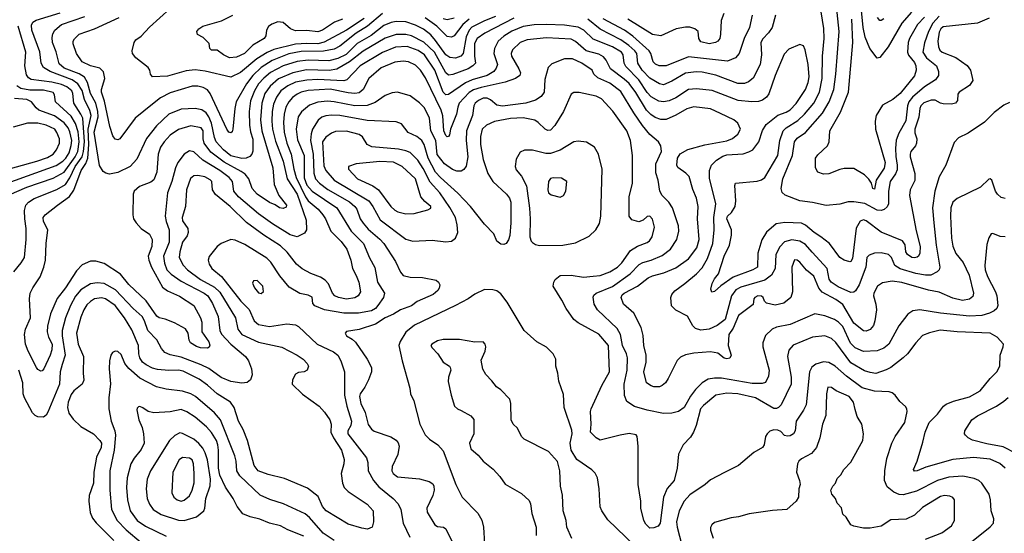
# Model space of a CAD drawing. Extents: x 997026 to 1115308, y 536381 to 619039.
# Tile 448 of 484: x 1073912 to 1081058, y 566791 to 570521. Entities that reach past the tile are written whole.
import ezdxf

# ---------------------------------------------------------------- set-up
doc = ezdxf.new("R2010")
doc.units = 0

msp = doc.modelspace()

# ---------------------------------------------------------------- linework, layer by layer
at = {"layer": '0CON20XD'}
for points in [[(1080585, 570546), (1080539.4, 570495), (1080508, 570435), (1080478.1, 570351.9), (1080467.8, 570285), (1080492.6, 570245), (1080566.7, 570185), (1080581.5, 570145), (1080579.2, 570115), (1080559.1, 570085), (1080477.7, 570032.3), (1080391.1, 569958.9), (1080364.5, 569925), (1080355.5, 569895), (1080342.5, 569787.5), (1080292.9, 569697.1), (1080274.2, 569645.8), (1080268.6, 569585), (1080271.4, 569528.6), (1080281, 569465), (1080279.4, 569430.6), (1080268.2, 569401.9), (1080228.4, 569345), (1080216.5, 569275), (1080216.7, 569183.3), (1080208.4, 569161.6), (1080187.1, 569142.9), (1080165, 569136.1), (1080135, 569138.1), (1080045, 569185.3), (1079965, 569199.1), (1079925, 569198.2), (1079865, 569182.7), (1079765, 569172.5), (1079665, 569194.6), (1079574.7, 569204.7), (1079466.4, 569246.4), (1079445.6, 569265.6), (1079439.4, 569295), (1079451.5, 569365), (1079520, 569535), (1079534.7, 569635), (1079555, 569660.8), (1079615, 569702.5), (1079737.9, 569842.1), (1079785.8, 569924.2), (1079821.7, 570015), (1079835.6, 570124.4), (1079858.8, 570435), (1079825, 570758.6)], [(1080384.5, 570575.5), (1080315, 570495.4), (1080215.5, 570325), (1080155, 570247.5), (1080135, 570242.5), (1080081.9, 570311.9), (1080047.9, 570395), (1080034.8, 570464.8), (1080003, 570785)], [(1076411.5, 570528.5), (1076285, 570444.8), (1076123.1, 570356.9), (1076075, 570345.5), (1075995, 570349.3), (1075915, 570344.3), (1075756.5, 570303.5), (1075708.3, 570281.7), (1075633.8, 570236.2), (1075515, 570137.9), (1075445, 570104.7), (1075257.9, 570147.9), (1075185, 570155.9), (1075119.5, 570150.5), (1074985, 570111.6), (1074875, 570106.7), (1074861.2, 570125), (1074856.2, 570155), (1074843.8, 570175), (1074754, 570245), (1074730, 570275), (1074728, 570295), (1074742, 570355), (1074755, 570373.8), (1074795, 570400.8), (1074853.9, 570466.1), (1075005, 570602.7)], [(1080407.8, 569352.2), (1080374.5, 569285), (1080370.5, 569245), (1080417.8, 568987.8), (1080447.8, 568875), (1080445.6, 568825), (1080435.8, 568805), (1080425, 568797.1), (1080405, 568791.8), (1080386.7, 568795), (1080354.2, 568815), (1080344.2, 568835), (1080337.3, 568887.3), (1080320, 568915), (1080165, 568977.5), (1080055, 569059.5), (1080035, 569068.5), (1080010.9, 569059.1), (1079982.8, 569007.2), (1079955, 568787.5), (1079945, 568766.2), (1079937.3, 568762.7), (1079895, 568775.6), (1079864.3, 568795), (1079789.2, 568895), (1079725.3, 568945.3), (1079678.1, 568975), (1079615, 569029.5), (1079585, 569044.5), (1079465, 569049.5), (1079402, 569038), (1079331.9, 568978.1), (1079297.1, 568922.9), (1079269.2, 568825), (1079265.7, 568725), (1079234, 568705), (1079089.7, 568650.3), (1079000.7, 568589.3), (1078955, 568546.2), (1078935, 568542.5), (1078928.8, 568565), (1078937.1, 568605), (1078955, 568640), (1078983.6, 568676.4), (1079025.4, 568805), (1079063.8, 568885), (1079077.4, 568957.4), (1079077.5, 568995), (1079043.9, 569075), (1079050, 569095), (1079077.9, 569122.1), (1079105.6, 569165), (1079108.9, 569205), (1079102, 569318), (1079106.7, 569333.3), (1079265, 569348.5), (1079295, 569357.3), (1079319.1, 569375), (1079414.2, 569535), (1079428.4, 569645), (1079453.4, 569715), (1079475, 569735.8), (1079560, 569790), (1079608, 569835), (1079674.5, 569915.5), (1079716.2, 569995), (1079735.8, 570095), (1079737.6, 570255), (1079751.6, 570385), (1079747.9, 570457.9), (1079719.4, 570639.4)], [(1077498.2, 570531.8), (1077286.9, 570423.1), (1077232.7, 570385), (1077211.8, 570348.2), (1077214, 570255), (1077219.4, 570205), (1077201.9, 570185), (1077167.1, 570165), (1077055, 570122.3), (1077025, 570118.5), (1077005, 570135.5), (1076923.7, 570285), (1076845, 570358.9), (1076754.8, 570404.8), (1076715, 570413), (1076645, 570413.8), (1076565, 570385.8), (1076405, 570293.5), (1076305, 570214.4), (1076215, 570161.3), (1076158.8, 570151.2), (1075993.6, 570156.4), (1075894.3, 570135.7), (1075791.7, 570091.7), (1075730.8, 570039.2), (1075691.3, 569985), (1075668.4, 569915), (1075660.8, 569795), (1075670, 569715), (1075750, 569445), (1075760, 569325), (1075793.5, 569243.5), (1075848, 569175), (1075845, 569160), (1075825, 569150), (1075797.5, 569155), (1075767, 569177), (1075725, 569193.3), (1075635, 569254.6), (1075600, 569295), (1075575.3, 569365), (1075548.5, 569398.5), (1075519.9, 569419.9), (1075395, 569487), (1075299.1, 569559.1), (1075251.4, 569625), (1075243.7, 569655), (1075243.8, 569715), (1075228.6, 569735), (1075155, 569749.2), (1075065.3, 569724.7), (1075005, 569682.5), (1074959.6, 569635), (1074934.6, 569595), (1074917.3, 569545), (1074908, 569415), (1074885, 569357.5), (1074865, 569341.9), (1074781.2, 569308.8), (1074743.6, 569276.4), (1074735.7, 569255), (1074733.1, 569105), (1074739.4, 569075), (1074757.1, 569045), (1074795, 569005.7), (1074855, 568963.8), (1074872.5, 568925), (1074870.6, 568875), (1074844.4, 568805), (1074848.6, 568775), (1074870, 568725), (1074949.7, 568579.7), (1074985, 568551.8), (1075073.1, 568513.1), (1075175.6, 568445), (1075225, 568356.7), (1075234.2, 568325), (1075233.8, 568255), (1075285, 568180.8), (1075292.9, 568157.1), (1075287.4, 568142.6), (1075275, 568135.7), (1075225, 568139.1), (1075195, 568148.5), (1075151.2, 568175), (1075141.2, 568195), (1075136, 568245), (1075115, 568276), (1075035, 568320.6), (1074967.2, 568347.2), (1074925, 568355.6), (1074908, 568368), (1074830.2, 568480.2), (1074705, 568597.8), (1074643, 568673), (1074525, 568750.8), (1074465, 568767.1), (1074425, 568767.1), (1074365, 568740.8), (1074325, 568698.6), (1074245, 568574.4), (1074184.2, 568495.8), (1074135.5, 568385), (1074114.6, 568295), (1074111.5, 568255), (1074121.2, 568215), (1074146.9, 568165), (1074146.2, 568125), (1074134.5, 568085.5), (1074088.1, 567985), (1074075, 567971.2), (1074065, 567970), (1074045, 567982), (1074035, 567996.2), (1073974.6, 568115), (1073954.6, 568165), (1073947.1, 568235), (1073955, 568274), (1073990, 568355), (1073983.8, 568495), (1073989.1, 568535), (1074006.7, 568573.3), (1074060.6, 568655), (1074087.9, 568725), (1074098.9, 568775), (1074103.5, 568895), (1074115.6, 568995), (1074085, 569056.7), (1074081.9, 569085), (1074096.3, 569103.7), (1074185.5, 569175), (1074273.9, 569236.1), (1074306, 569284), (1074359.1, 569425), (1074392.3, 569477.7), (1074407.6, 569515), (1074415.1, 569614.9), (1074408.8, 569725), (1074430.9, 569825), (1074422.2, 569862.2), (1074381.8, 569941.8), (1074365, 570007.5), (1074335, 570055.2), (1074293.9, 570085), (1074132.5, 570145), (1074085, 570174.6), (1074067.3, 570205), (1074058.2, 570288.2), (1074000.9, 570445), (1073997.6, 570482.4), (1074006.8, 570503.2), (1074032.1, 570517.9), (1074205, 570571.3)], [(1077366.5, 570543.5), (1077286.2, 570513.8), (1077193, 570467), (1077174.1, 570445), (1077153.3, 570396.7), (1077131.3, 570275), (1077114.6, 570255), (1077075, 570241.6), (1077035, 570247.5), (1077005.1, 570265.1), (1076930.8, 570370.8), (1076895, 570410.5), (1076842.5, 570452.5), (1076785, 570482.2), (1076715, 570504.3), (1076645, 570508.9), (1076609.2, 570500.8), (1076555, 570478.6), (1076463, 570407), (1076362.1, 570347.9), (1076282.3, 570267.7), (1076221.2, 570238.8), (1076155, 570222.6), (1076005, 570228.3), (1075925, 570216.3), (1075823.8, 570186.2), (1075732.4, 570137.6), (1075682.9, 570097.1), (1075646.1, 570055), (1075615.6, 570005), (1075588.1, 569931.9), (1075578.7, 569855), (1075580.2, 569755), (1075587, 569707), (1075603.7, 569653.7), (1075604.7, 569565.3), (1075597.9, 569545), (1075582.2, 569527.8), (1075555, 569515.3), (1075525, 569513.3), (1075445, 569533.5), (1075390.8, 569575), (1075338, 569635), (1075326, 569666), (1075305, 569770), (1075285, 569816.2), (1075265, 569844.7), (1075235, 569865.3), (1075186.8, 569876.8), (1075085, 569872), (1074995.6, 569835), (1074905, 569750.9), (1074832.5, 569657.5), (1074761.5, 569508.5), (1074714.1, 569455.9), (1074625, 569410.4), (1074565, 569400.5), (1074536.3, 569406.3), (1074518.3, 569418.3), (1074491.2, 569461.2), (1074452.4, 569705), (1074482, 569815), (1074479.5, 569855), (1074465.4, 569915), (1074425, 569985.3), (1074405.4, 570065.4), (1074382.5, 570102.5), (1074345, 570126.9), (1074235, 570169.8), (1074199.7, 570199.7), (1074176.8, 570286.8), (1074150.7, 570355), (1074147.3, 570392.7), (1074152, 570418), (1074166.2, 570445), (1074214.5, 570485), (1074385, 570544.2)], [(1076545, 570567), (1076436.5, 570473.5), (1076355, 570422.5), (1076235, 570328.9), (1076195, 570307.6), (1076118.1, 570291.9), (1075955, 570290.6), (1075865, 570273.8), (1075745, 570225.2), (1075665.3, 570175), (1075603.1, 570116.9), (1075557.3, 570055), (1075483.3, 569925), (1075473.3, 569875), (1075460, 569725), (1075454.2, 569705.8), (1075445, 569698.8), (1075430, 569705), (1075414.4, 569725), (1075295, 569984.4), (1075275, 570010.5), (1075245, 570028.8), (1075205, 570037.5), (1075165, 570037.7), (1075005, 569990.8), (1074935, 569952.9), (1074875, 569906.5), (1074751.4, 569805), (1074640, 569655), (1074625, 569648.8), (1074605, 569653.3), (1074588.3, 569678.3), (1074565.5, 569745.5), (1074528.4, 569928.4), (1074505.3, 569995), (1074505.3, 570015), (1074529.5, 570095), (1074521.7, 570141.7), (1074495, 570169.2), (1074425, 570186.5), (1074365, 570215.8), (1074324.4, 570275), (1074301.1, 570345), (1074301.1, 570365), (1074309.1, 570380.9), (1074345, 570416.4), (1074456.3, 570453.7), (1074635, 570536.7)], [(1076255.5, 570525.5), (1076198, 570502), (1076110.6, 570445), (1076075, 570432.2), (1075995, 570442.5), (1075915, 570439.6), (1075878, 570455), (1075825, 570500.6), (1075785, 570504.4), (1075742.1, 570487.9), (1075718.8, 570471.2), (1075704, 570445), (1075698, 570405), (1075686, 570385), (1075603.1, 570336.9), (1075543.1, 570275), (1075485, 570249.6), (1075435, 570243.5), (1075392, 570265), (1075345, 570300), (1075305, 570300), (1075293, 570313), (1075288.3, 570348.3), (1075245, 570392.5), (1075203.6, 570413.6), (1075197.5, 570435), (1075212.5, 570455), (1075242.5, 570475), (1075377.4, 570512.6), (1075458.8, 570555)], [(1077174.9, 570525.1), (1077128.3, 570485), (1077065, 570404.4), (1077045, 570394.4), (1077015, 570397.8), (1076938.4, 570475), (1076855, 570533.5)], [(1077065, 570531.9), (1077015, 570519), (1076985, 570528.3)], [(1079398.5, 570555), (1079372.5, 570465), (1079345.5, 570425), (1079305, 570381.9), (1079291.2, 570355), (1079294.6, 570265.4), (1079286.5, 570195), (1079234.6, 570095.4), (1079201.4, 570068.6), (1079172, 570058), (1079125, 570057.7), (1078965, 570117.2), (1078865, 570138.8), (1078821.3, 570141.3), (1078745, 570132.6), (1078645, 570074.6), (1078585, 570049.1), (1078555, 570054.6), (1078485, 570097.6), (1078430.5, 570155), (1078397.2, 570205), (1078391.2, 570275), (1078377.2, 570295), (1078333.4, 570333.4), (1078275, 570374), (1078125, 570451.1), (1078035, 570524.4)], [(1079228.7, 570555), (1079209.6, 570465), (1079168.9, 570385), (1079133.5, 570276.5), (1079105.9, 570244.1), (1079049.2, 570220.8), (1078765, 570250.9), (1078605, 570185.3), (1078554, 570185), (1078527.7, 570197.7), (1078509.5, 570215), (1078492.6, 570275), (1078479.4, 570295), (1078362.3, 570402.3), (1078302.3, 570445), (1078147.2, 570527.2)], [(1079022.5, 570565), (1079002.3, 570515), (1078999.4, 570415), (1078992.9, 570385), (1078979.2, 570365), (1078962, 570355), (1078915.4, 570345.4), (1078855, 570361.1), (1078840.9, 570385), (1078835.4, 570435.4), (1078810.8, 570455), (1078775, 570465.8), (1078745, 570466.7), (1078675.8, 570454.2), (1078565, 570404.5), (1078505, 570413.5), (1078325.4, 570525.4)], [(1080479.8, 570540.2), (1080428.2, 570485), (1080368.7, 570385), (1080360.4, 570355), (1080356.2, 570285), (1080363.6, 570263.6), (1080405, 570209.4), (1080416.4, 570185), (1080417.5, 570155), (1080405, 570114), (1080302.5, 569985), (1080247.8, 569942.2), (1080175, 569899.2), (1080127.8, 569825), (1080120.5, 569785), (1080122.2, 569725), (1080192.5, 569485), (1080186.3, 569443.6), (1080128.6, 569355), (1080115, 569290), (1080103.8, 569295), (1080093.8, 569335), (1080075, 569363.3), (1080044.1, 569394.1), (1079965, 569440), (1079895, 569440), (1079865, 569434), (1079785, 569400.8), (1079745, 569400), (1079705, 569413.3), (1079688, 569445), (1079687.1, 569515), (1079705, 569540.8), (1079775.6, 569605), (1079787.8, 569635), (1079792.5, 569715), (1079869.3, 569850.7), (1079927.8, 569995), (1079958.6, 570355), (1079950.4, 570525)], [(1080183.2, 570526.8), (1080165, 570514), (1080155, 570516.2), (1080137.6, 570537.6)], [(1080947.6, 570532.4), (1080863.8, 570496.2), (1080615, 570468.7), (1080596.8, 570455), (1080585, 570430.6), (1080574.3, 570364.3), (1080579.3, 570325), (1080590.3, 570300.3), (1080608, 570285), (1080706.6, 570246.6), (1080789.4, 570189.4), (1080812.5, 570155), (1080830.7, 570079.3), (1080805.8, 570044.2), (1080730, 569995), (1080720.7, 569979.3), (1080717.5, 569935), (1080702.5, 569915), (1080675, 569908), (1080615, 569909.2), (1080594.4, 569914.4), (1080557.1, 569937.1), (1080527.8, 569937.8), (1080475, 569917.1), (1080452.2, 569895), (1080444.5, 569875), (1080437.8, 569812.2), (1080408.2, 569725), (1080409.1, 569699.1), (1080421.9, 569655), (1080421.4, 569625), (1080414.2, 569605), (1080380, 569565), (1080374.3, 569545), (1080374.5, 569524.5), (1080408.9, 569405), (1080407.8, 569352.2)], [(1073869.9, 568690.1), (1073923.7, 568756.3), (1073946.9, 568795), (1073959.3, 568925), (1073960.3, 569005), (1073948.6, 569075), (1073946.7, 569135), (1073955.8, 569174.2), (1073975, 569195.4), (1074016.8, 569223.2), (1074181.4, 569288.6), (1074245, 569325.3), (1074276.8, 569373.2), (1074315, 569455.6), (1074364.8, 569525.2), (1074376, 569565), (1074381.4, 569635), (1074369.4, 569805), (1074356.8, 569835), (1074305.2, 569915), (1074298.6, 569985), (1074289.5, 570005), (1074255, 570032.9), (1074215, 570049.5), (1074145, 570067.1), (1073996.5, 570086.5), (1073975, 570099.6), (1073960.5, 570120.5), (1073949.8, 570185), (1073957.5, 570285), (1073901.7, 570475)], [(1081095, 569918.8), (1081055, 569900.8), (1080985, 569847.8), (1080914.1, 569775.9), (1080795, 569698), (1080725, 569662), (1080695, 569630), (1080632.5, 569465), (1080585, 569379.2), (1080552.7, 569275), (1080537.1, 569155), (1080545.3, 569045), (1080563.6, 568885), (1080590.9, 568725), (1080584, 568705), (1080570.4, 568689.6), (1080525, 568667), (1080485, 568665.9), (1080415, 568677.5), (1080302.6, 568712.6), (1080264.4, 568735), (1080238.9, 568795), (1080218.1, 568815), (1080165, 568827.1), (1080115, 568824.6), (1080078.1, 568811.9), (1080060, 568795), (1080052.7, 568725), (1080005.4, 568594.6), (1079978.3, 568551.7), (1079965, 568542.5), (1079945, 568541.2), (1079851.1, 568581.1), (1079801.8, 568615), (1079787.6, 568637.6), (1079771.3, 568715), (1079662.3, 568832.3), (1079615, 568888), (1079575, 568913.1), (1079515, 568923.1), (1079462.3, 568907.7), (1079428.7, 568871.3), (1079400.3, 568815), (1079393.8, 568715), (1079369.2, 568665), (1079319.8, 568630.2), (1079145, 568578.8), (1079109.5, 568560.5), (1079077.1, 568515), (1079031.4, 568345), (1078975, 568299.5), (1078915, 568272.8), (1078855, 568266.7), (1078817.6, 568277.6), (1078797.1, 568297.1), (1078759.2, 568369.1), (1078675, 568412.2), (1078643.6, 568443.6), (1078637.5, 568505), (1078644.2, 568525), (1078668, 568552), (1078740, 568605), (1078825, 568676.2), (1078865, 568719.1), (1078904.1, 568785.9), (1078942.6, 568895), (1078952.6, 568995), (1078950.5, 569085), (1078963.7, 569185), (1078919.5, 569369.5), (1078919.2, 569425), (1078933.1, 569465), (1078968.5, 569501.5), (1079015, 569530.8), (1079045, 569538.9), (1079163, 569547), (1079205, 569560.5), (1079233, 569577), (1079276.2, 569635), (1079303.7, 569716.4), (1079330.8, 569759.1), (1079415, 569827.8), (1079475, 569848.7), (1079505, 569865.9), (1079548.2, 569911.8), (1079615.8, 570015), (1079635.2, 570064.8), (1079641.9, 570105), (1079635.2, 570195.2), (1079612.3, 570302.3), (1079600, 570330), (1079575, 570340), (1079495, 570307.5), (1079460.5, 570269.5), (1079394.1, 570115), (1079348.1, 569981.9), (1079332.6, 569957.4), (1079303.9, 569936.1), (1079273.2, 569926.8), (1079225, 569924.1), (1079125.3, 569934.7), (1078936.6, 570006.6), (1078825, 570019.7), (1078765, 570013.9), (1078675, 569952.5), (1078625, 569931.9), (1078584.2, 569924.2), (1078550.3, 569930.3), (1078495, 569961.4), (1078465, 569992.9), (1078404.4, 570084.4), (1078310.7, 570180.7), (1078299.2, 570205), (1078292.2, 570265), (1078279.1, 570285), (1078215, 570324.4), (1078075, 570379.1), (1078006.4, 570445), (1077965, 570466.6), (1077865, 570481), (1077732.8, 570487.2), (1077645, 570482.6), (1077565, 570470.4), (1077485, 570437.5), (1077425, 570402.1), (1077385.9, 570364.1), (1077358.1, 570311.9), (1077352.9, 570275), (1077378.8, 570195), (1077370.7, 570169.3), (1077353.1, 570145), (1077305, 570115.2), (1077196.7, 570083.3), (1077148, 570062), (1077025, 569976.7), (1077005, 569976.3), (1076984.4, 569994.4), (1076925, 570153.9), (1076848.9, 570265), (1076805, 570296.9), (1076725, 570325.2), (1076638.5, 570321.5), (1076545, 570281.9), (1076383.6, 570186.4), (1076287.3, 570085), (1076265, 570078), (1076215, 570079.3), (1076075, 570085.8), (1075995, 570081.7), (1075913, 570067), (1075858.4, 570041.6), (1075807.6, 570005), (1075775, 569959.1), (1075753.1, 569906.9), (1075743.9, 569855), (1075741.6, 569785), (1075748, 569725), (1075769.2, 569639.2), (1075824.6, 569494.6), (1075852.7, 569365), (1075925, 569255.3), (1075991.5, 569065), (1075994.5, 568995.5), (1075978.4, 568971.6), (1075925, 568944.6), (1075875, 568959.3), (1075747.8, 569037.8), (1075645, 569110.8), (1075500.4, 569235), (1075466.8, 569275), (1075456.1, 569345), (1075433.4, 569375), (1075365, 569425.7), (1075241.6, 569501.6), (1075175, 569562.1), (1075145, 569569.1), (1075105, 569544.4), (1075058.8, 569485), (1075042.5, 569445), (1075017.6, 569345), (1074985.9, 569265), (1074967.7, 569095), (1074975.3, 569055), (1074997.4, 568995), (1074998, 568905), (1074956.7, 568803.3), (1074962.5, 568752.5), (1074981.1, 568705), (1075012.2, 568672.2), (1075083, 568623), (1075252.1, 568535), (1075278.4, 568515), (1075310.7, 568460.7), (1075352.1, 568365), (1075364.7, 568265), (1075377, 568237), (1075445, 568163.9), (1075551.5, 568075), (1075571.8, 568045), (1075594.4, 567985), (1075598.8, 567941.2), (1075586.7, 567905), (1075563.9, 567886.1), (1075525, 567881.4), (1075445, 567892.7), (1075375, 567921.8), (1075285, 567989.2), (1075228.1, 568015), (1075085, 568071.4), (1075005, 568086.7), (1074965.2, 568105.2), (1074942.6, 568132.6), (1074907, 568197), (1074843.2, 568265), (1074818.1, 568335), (1074800.6, 568365), (1074734.8, 568424.8), (1074608.3, 568558.3), (1074525.9, 568605.9), (1074475, 568611.4), (1074425, 568603.1), (1074355, 568559.7), (1074317.1, 568512.9), (1074282, 568445), (1074244.8, 568355), (1074220.9, 568265), (1074220.9, 568225), (1074243.2, 568085), (1074221.7, 568018.3), (1074206.5, 567965), (1074200.4, 567875), (1074117.7, 567672.3), (1074105, 567650.6), (1074085, 567635.5), (1074045, 567636.5), (1074025, 567646.7), (1074006.4, 567666.4), (1073946.6, 567775), (1073938.2, 567805), (1073934.2, 567885), (1073906.7, 567975)], [(1081065, 569221.8), (1081035, 569230.9), (1081008.5, 569255), (1080994.5, 569275), (1080967.5, 569355), (1080955, 569366.2), (1080945, 569363.3), (1080885, 569304), (1080715, 569221.9), (1080684, 569196), (1080668.8, 569155), (1080667.7, 569095), (1080675.5, 568934.5), (1080684.4, 568875.6), (1080705, 568824), (1080759.1, 568759.1), (1080802.3, 568665), (1080834.3, 568535.7), (1080829.8, 568510.2), (1080805, 568491.9), (1080755, 568482.5), (1080685, 568499.5), (1080585, 568543.5), (1080507.7, 568557.7), (1080315, 568613.2), (1080245, 568621.8), (1080175, 568611.1), (1080137.1, 568585), (1080110.9, 568535), (1080109.1, 568515), (1080126.5, 568455), (1080130.5, 568415), (1080119.4, 568335), (1080108.7, 568301.3), (1080085, 568270.8), (1080055, 568259.4), (1080035, 568262.9), (1079965, 568316.7), (1079885, 568451.8), (1079835, 568488.7), (1079735, 568541.5), (1079711.9, 568571.9), (1079675, 568657.8), (1079622.7, 568702.7), (1079575, 568761.2), (1079555, 568773.8), (1079535, 568776.7), (1079515.8, 568725), (1079521.1, 568545), (1079507.5, 568505), (1079457.1, 568462.9), (1079395, 568447.7), (1079332.9, 568462.9), (1079318, 568478), (1079308.8, 568505), (1079295, 568514), (1079270, 568515), (1079246.7, 568505), (1079240, 568495), (1079235.9, 568454.1), (1079127.9, 568372.1), (1079089.2, 568280.8), (1079058.9, 568235), (1079054.3, 568154.3), (1079076.2, 568085), (1079065.8, 568064.2), (1079045, 568057.5), (1079025, 568064.3), (1078979.1, 568099.1), (1078925, 568108.5), (1078805, 568100.5), (1078745, 568087.1), (1078709.1, 568070.9), (1078682.7, 568047.3), (1078618, 567915), (1078600, 567885), (1078575.4, 567864.6), (1078555, 567855.7), (1078515, 567855.7), (1078495, 567861.4), (1078462, 567885), (1078441.9, 567965), (1078457.8, 568035), (1078458.9, 568085), (1078440.8, 568155), (1078437, 568227), (1078422.9, 568285), (1078368.9, 568388.9), (1078294.2, 568455), (1078277.1, 568505), (1078285, 568522.5), (1078300, 568535), (1078395, 568586.4), (1078472.5, 568647.5), (1078505, 568662), (1078586.7, 568683.3), (1078675, 568718.9), (1078766.4, 568783.6), (1078825.4, 568865), (1078844, 568925), (1078831.1, 569075), (1078835.4, 569165), (1078823.5, 569225), (1078797.6, 569287.6), (1078771.2, 569381.2), (1078747.4, 569407.4), (1078688.8, 569448.8), (1078682.5, 569465), (1078687.1, 569515), (1078705, 569545.8), (1078760.9, 569579.1), (1078885, 569611.8), (1079045, 569641.5), (1079085, 569658.1), (1079125, 569689.4), (1079144.4, 569725), (1079125, 569770), (1079095, 569792.9), (1078998.8, 569838.8), (1078925, 569873.3), (1078805, 569887.1), (1078755, 569874.6), (1078675, 569828.5), (1078605, 569796.8), (1078565, 569795.3), (1078525, 569810.7), (1078491.7, 569831.7), (1078460.3, 569865), (1078383.4, 569993.4), (1078335, 570056.9), (1078300.2, 570090.2), (1078200.5, 570165), (1078168, 570228), (1078150.2, 570250.2), (1078115, 570270.2), (1078023.8, 570293.9), (1077945, 570363.4), (1077915, 570380.6), (1077735, 570388.6), (1077595, 570374.7), (1077544.4, 570355), (1077488.8, 570301.2), (1077478.8, 570275), (1077481.2, 570255), (1077535.8, 570165), (1077545.8, 570135), (1077541.2, 570115), (1077510, 570095), (1077435, 570067), (1077261.7, 570028.3), (1077205, 570010.8), (1077175, 569993.2), (1077102, 569915), (1077090.8, 569885), (1077083.5, 569835), (1077039.5, 569725), (1077030.8, 569685), (1077025, 569673.3), (1077015, 569671.2), (1077005, 569681.2), (1076991.6, 569715), (1076982.8, 569822.8), (1076971.1, 569865), (1076857.8, 570097.8), (1076821.8, 570155), (1076785, 570189.6), (1076735, 570213.9), (1076695, 570219.6), (1076635, 570212.8), (1076535, 570170.4), (1076446.4, 570095), (1076404.5, 570015), (1076375, 569989.4), (1076345, 569984.8), (1076295, 569989.8), (1076165, 570015.9), (1076005, 570006.4), (1075955.8, 569995), (1075925, 569980.9), (1075891.5, 569955), (1075865, 569924.5), (1075844, 569886), (1075831.1, 569835), (1075826.6, 569775), (1075831.5, 569705), (1075850.4, 569625), (1075883.3, 569545), (1075900.8, 569435), (1075918.5, 569375), (1075985.5, 569235), (1076005.4, 569205.4), (1076078.5, 569145), (1076112.7, 569105), (1076132.5, 569075), (1076170.4, 568985), (1076245, 568911.1), (1076287.3, 568855), (1076316.5, 568775), (1076326.7, 568715), (1076355, 568663.8), (1076372.5, 568615), (1076385.6, 568545), (1076368, 568515), (1076345, 568501.1), (1076285, 568490.8), (1076225, 568503.3), (1076199.4, 568515), (1076182.9, 568535), (1076152.3, 568602.3), (1076130.2, 568630.2), (1076095, 568652.5), (1076025, 568677.5), (1075961.1, 568711.1), (1075921.9, 568745), (1075853, 568833), (1075805, 568879.6), (1075685, 568957.3)], [(1081065, 568945.4), (1081027.8, 568947.8), (1080975, 568968), (1080963.2, 568966.8), (1080945, 568936.7), (1080931.5, 568888.5), (1080916.1, 568735), (1080918.5, 568705), (1080935, 568656), (1080994, 568545), (1081004.1, 568515), (1081010, 568445), (1081002.9, 568425), (1080983.9, 568406.1), (1080950.8, 568389.2), (1080895, 568372.4), (1080805, 568368.9), (1080595, 568389.2), (1080445, 568413.1), (1080395, 568406.5), (1080358.1, 568381.9), (1080292.3, 568297.7), (1080220.9, 568165), (1080184, 568136), (1080135, 568115.8), (1080035, 568110.9), (1079975, 568137.2), (1079942.7, 568172.7), (1079885, 568292.7), (1079855, 568325.3), (1079825, 568344.6), (1079755, 568370.9), (1079683.8, 568386.2), (1079505, 568308.2), (1079405, 568289.5), (1079374, 568275), (1079325, 568228), (1079304.5, 568175), (1079305.5, 568145), (1079350.7, 567975), (1079347.6, 567932.4), (1079325, 567886.7), (1079301.7, 567878.3), (1079228.9, 567878.9), (1079005, 567918.6), (1078955, 567918.3), (1078909.9, 567910.1), (1078865.6, 567885), (1078816.5, 567835), (1078781.7, 567788.3), (1078734.2, 567705), (1078693.1, 567676.9), (1078644.5, 567664.5), (1078585, 567662.7), (1078465.3, 567685.3), (1078373.4, 567713.4), (1078319.4, 567749.4), (1078302.2, 567792.2), (1078298.2, 567875), (1078321, 567975), (1078324.2, 568065), (1078316.4, 568095), (1078287.8, 568155), (1078273.3, 568235), (1078248.3, 568278.3), (1078104.6, 568415), (1078080.4, 568455), (1078074.6, 568505.4), (1078079.8, 568520.2), (1078095, 568534.6), (1078215, 568583.5), (1078343.2, 568676.8), (1078407.2, 568742.8), (1078435, 568757.6), (1078495.2, 568774.8), (1078575, 568808.2), (1078635.2, 568854.8), (1078681.2, 568925), (1078696.8, 568985), (1078693.1, 569025), (1078649.6, 569155), (1078622.7, 569195), (1078575, 569243.5), (1078558.2, 569275), (1078545.4, 569355), (1078528.5, 569408.5), (1078529.2, 569475), (1078569.2, 569565), (1078564.6, 569604.6), (1078548.1, 569635), (1078485, 569688.5), (1078433.2, 569753.2), (1078368.8, 569845), (1078275, 569999.2), (1078195, 570060.3), (1078108.8, 570098.8), (1078080, 570125), (1078066.7, 570155), (1077993.1, 570205), (1077923.6, 570236.4), (1077865, 570236.2), (1077775, 570201.4), (1077747.1, 570175), (1077724, 570086), (1077718.8, 569995), (1077697.1, 569962.9), (1077655, 569937.5), (1077585, 569914.6), (1077415, 569894.2), (1077375, 569900.7), (1077329.5, 569939.5), (1077305, 569950.6), (1077275, 569951), (1077241.2, 569935), (1077218.5, 569915), (1077208, 569895), (1077197.8, 569825), (1077155.2, 569715), (1077151.6, 569645), (1077164.2, 569525.8), (1077152, 569458), (1077136.2, 569433.8), (1077115, 569422.3), (1077085, 569422), (1077054.4, 569434.4), (1076994.5, 569474.5), (1076942.7, 569542.7), (1076932.9, 569645), (1076895.2, 569715), (1076886.4, 569806.4), (1076850, 569880), (1076815, 569917.3), (1076745, 569967.5), (1076655, 569995.6), (1076615, 569990.6), (1076565, 569970), (1076490.9, 569919.1), (1076435, 569897.6), (1076345, 569894.8), (1076195, 569924.3), (1076145, 569928.4), (1076075, 569921.7), (1076015, 569900.7), (1075957.6, 569852.4), (1075933.3, 569815), (1075917.6, 569725), (1075929.3, 569649.3)], [(1073779.2, 569225), (1073965, 569306), (1074155, 569371), (1074235, 569413.5), (1074315.1, 569525), (1074333.8, 569565), (1074344.7, 569635), (1074335.7, 569705.7), (1074317.7, 569767.7), (1074285, 569820.6), (1074171.5, 569925), (1074165.5, 569975), (1074155, 569991.9), (1074085, 570008.8), (1073985, 570010.4), (1073920.3, 570020.3), (1073891, 570041)], [(1073820.6, 569335), (1074177.8, 569462.2), (1074225, 569493), (1074247, 569515), (1074271.7, 569555), (1074286.4, 569606.4), (1074290.3, 569645), (1074277, 569707), (1074264.8, 569735), (1074235, 569772.6), (1074165, 569824), (1074051.1, 569865), (1074031.2, 569881.2), (1073998.1, 569925), (1073965, 569941.7), (1073875, 569947.7)], [(1081064.5, 567265), (1081025, 567299.1), (1080955, 567330.9), (1080835, 567342.4), (1080685, 567328.2), (1080488.7, 567271.3), (1080425, 567244.2), (1080405, 567243.8), (1080398.8, 567255), (1080425.7, 567314.3), (1080466.7, 567453.3), (1080483.8, 567525), (1080512.2, 567595), (1080574, 567656), (1080615.5, 567714.5), (1080635, 567730), (1080688.5, 567751.5), (1080805, 567783.5), (1080882.5, 567825), (1080954.7, 567915.3), (1081002.9, 567965), (1081024.4, 568005), (1081028.6, 568085), (1081050, 568145), (1081051.2, 568165), (1081005.6, 568215.6), (1080955.5, 568245.5), (1080715, 568255.5), (1080592.6, 568267.4), (1080515, 568247.8), (1080465, 568228), (1080415, 568174), (1080356.1, 568093.9), (1080323.2, 568066.8), (1080233.8, 567996.2), (1080200.9, 567979.1), (1080125, 567952.5), (1080085, 567958.5), (1080042.3, 567972.3), (1079945, 568028.7), (1079835, 568176.9), (1079805, 568205.5), (1079755, 568226.2), (1079666.8, 568216.8), (1079525, 568157.8), (1079495, 568121.2), (1079483.8, 568075), (1079510.4, 567925), (1079510, 567875), (1079437.8, 567725), (1079418.6, 567705), (1079405, 567697.8), (1079385, 567698.5), (1079251.2, 567775), (1079125, 567804.7), (1079045, 567809.3), (1078965, 567794.5), (1078875, 567720.5), (1078853.8, 567696.2), (1078821.5, 567575), (1078802.1, 567525), (1078779.5, 567490.5), (1078728.5, 567435), (1078693.3, 567365), (1078684.4, 567265), (1078662.5, 567175), (1078612, 567118), (1078584.4, 567055), (1078560, 566865), (1078545, 566843.3), (1078515, 566831.2), (1078485, 566828), (1078456.8, 566856.8), (1078442.5, 566885), (1078420, 566975), (1078420, 567025), (1078400, 567145), (1078400, 567425), (1078392.5, 567495), (1078385, 567506.7), (1078335, 567515.8), (1078270, 567505), (1078125, 567467.5), (1078095, 567484), (1078054.2, 567525), (1078060.8, 567585), (1078054.4, 567675), (1078058.6, 567695), (1078138.1, 567865), (1078193.1, 567965), (1078185, 568156), (1078115, 568237.5), (1077965, 568320.8), (1077934.6, 568344.6), (1077877.1, 568425), (1077847.5, 568485), (1077784, 568585), (1077788, 568615), (1077798, 568635), (1077835, 568662.5), (1077915, 568665.6), (1078005, 568650.5), (1078075, 568658.5), (1078125, 568664.5), (1078195, 568690.9), (1078251.4, 568725), (1078281.1, 568755), (1078344.7, 568845.2), (1078395, 568877.5), (1078465, 568903.1), (1078483.6, 568916.4), (1078501.4, 568945), (1078518.6, 569015), (1078505, 569073.3), (1078485, 569094.2), (1078465, 569092), (1078436.2, 569065), (1078405, 569053.3), (1078355, 569068.9), (1078334.4, 569095), (1078334.4, 569235), (1078360, 569335), (1078358.9, 569535), (1078345.5, 569645), (1078318.2, 569715), (1078217, 569857), (1078135, 569946.7), (1078095.4, 569965.4), (1077972, 569992), (1077935, 569993.3), (1077915, 569980), (1077860, 569855), (1077795, 569752), (1077765, 569719.4), (1077745, 569716.9), (1077725, 569725.7), (1077675.3, 569775.3), (1077650.8, 569790.8), (1077565, 569808.4), (1077475, 569802.5), (1077357.9, 569782.1), (1077299.4, 569755), (1077269.3, 569725), (1077256.4, 569673.6), (1077255.3, 569615), (1077275, 569506.2), (1077308.9, 569405), (1077347.1, 569345), (1077444.5, 569254.5), (1077465.8, 569225), (1077476.9, 569195), (1077477.1, 569045), (1077469.2, 568955), (1077458.6, 568921.4), (1077443.9, 568896.1), (1077425, 568888.8), (1077405, 568891.2), (1077375, 568913.8), (1077353.3, 568965), (1077285, 569036.2), (1077182.9, 569165), (1077090.9, 569260.9), (1076965, 569374.7), (1076930.8, 569415), (1076876.2, 569515), (1076847.4, 569615), (1076830, 569645), (1076795, 569672.9), (1076732.4, 569702.4), (1076684.2, 569765), (1076645, 569778.2), (1076435, 569789.7), (1076235, 569824.8), (1076175, 569828.1), (1076135, 569822.8), (1076105, 569812.3), (1076078.1, 569791.9), (1076036.2, 569725), (1076026.7, 569693.3), (1076023.3, 569645), (1076041.2, 569545), (1076047.2, 569407.2), (1076058.4, 569365), (1076087.2, 569335), (1076148.9, 569288.9), (1076305, 569198.3), (1076344.7, 569165), (1076358, 569145), (1076384, 569075), (1076405, 569043.3), (1076440.5, 569000.5), (1076526.8, 568926.8), (1076555.4, 568895), (1076639.4, 568765), (1076676.9, 568686.9), (1076694.4, 568664.4), (1076745, 568650.6), (1076835, 568648.1), (1076935, 568629.2), (1076951.2, 568615), (1076961.2, 568595), (1076957.7, 568572.3), (1076945.8, 568554.2), (1076913.3, 568525), (1076796.2, 568475), (1076755, 568443.5), (1076676.5, 568413.5), (1076625, 568382.5), (1076565, 568356.9), (1076495, 568311.2), (1076375, 568270.6), (1076284.2, 568255.8), (1076273.8, 568245), (1076283.3, 568225), (1076325, 568201.2), (1076349.1, 568179.1), (1076435, 568056.2), (1076465.6, 567995.6), (1076465.7, 567965), (1076444.5, 567905), (1076418.1, 567851.9), (1076384.4, 567805), (1076378.5, 567785), (1076386.9, 567735), (1076418.5, 567668.5), (1076442, 567582), (1076465, 567547.5), (1076485, 567533.1), (1076605, 567491.4), (1076645, 567468), (1076658.9, 567448.9), (1076665.6, 567425), (1076655.5, 567364.5), (1076614.5, 567275.5), (1076613.3, 567245), (1076622.5, 567225), (1076655, 567200.6), (1076815, 567186.4), (1076885, 567166.9), (1076911.3, 567151.3), (1076918.9, 567135), (1076920, 567105), (1076910, 567065), (1076868, 566975), (1076870, 566945), (1076925, 566853.3), (1076945, 566842), (1076987.3, 566837.3), (1077005, 566823.3), (1077054, 566725)], [(1073695, 569398.4), (1074036.9, 569493.1), (1074115, 569521.2), (1074154.5, 569545), (1074180.4, 569575), (1074200.6, 569625), (1074200.6, 569655), (1074182.6, 569702.6), (1074167.3, 569725), (1074104.6, 569755.4), (1074045, 569769.7), (1073969.3, 569770.7), (1073865, 569740.4)], [(1077005, 568907.1), (1077045, 568912.5), (1077074.5, 568935.5), (1077092.9, 568975), (1077087.5, 569032.5), (1077074.7, 569085), (1077035, 569157.3), (1076960.9, 569265), (1076892.2, 569342.2), (1076840.5, 569440.5), (1076800.8, 569500.8), (1076745, 569555.9), (1076715, 569569.5), (1076660.9, 569580.9), (1076466.8, 569596.8), (1076434.8, 569614.8), (1076399.6, 569669.6), (1076375, 569688.2), (1076285, 569711.4), (1076205, 569709.6), (1076175, 569696.9), (1076135, 569668.2), (1076110.7, 569635), (1076119.2, 569459.2), (1076133.4, 569425), (1076195, 569356.5), (1076445, 569205.3), (1076475.3, 569165), (1076527.7, 569067.7), (1076715, 568927.3), (1076765, 568912.9), (1076905, 568919.1), (1077005, 568907.1)], [(1075929.3, 569649.3), (1075976.1, 569535), (1075976.1, 569373.9), (1075995, 569320), (1076035.9, 569275), (1076214.6, 569155), (1076316.8, 568985), (1076407.1, 568895), (1076451.4, 568791.4), (1076490.6, 568720.6), (1076509.3, 568615), (1076560.7, 568535), (1076553.3, 568505), (1076511.4, 568445), (1076494.1, 568425), (1076465, 568406.5), (1076370.7, 568389.3), (1076265, 568390.2), (1076125, 568413.8), (1076053, 568443), (1076040.7, 568460.7), (1076035, 568506.7), (1076005, 568520.8), (1075945, 568532.9), (1075868.9, 568578.9), (1075801.3, 568661.3), (1075735, 568760), (1075705, 568790.5), (1075545, 568887.5), (1075475, 568918.9), (1075445, 568925.6), (1075375, 568897.1), (1075346, 568874), (1075287.4, 568802.6), (1075281.1, 568775), (1075286.9, 568745), (1075305.6, 568715), (1075375.8, 568655.8), (1075518, 568478), (1075577.6, 568417.6), (1075614.7, 568335), (1075645, 568306.6), (1075725, 568292.9), (1075851.7, 568311.7), (1075915, 568305.7), (1075935, 568294.3), (1076070, 568165), (1076189.8, 568109.8), (1076220, 568085), (1076243.2, 568043.2), (1076269.6, 567965), (1076270.4, 567795), (1076285.8, 567715), (1076320.2, 567605), (1076315.2, 567575), (1076294.7, 567535), (1076293.2, 567515), (1076428.8, 567338.8), (1076439.2, 567305), (1076442.1, 567245), (1076478.8, 567175), (1076518.6, 567128.6), (1076623.5, 567045), (1076660, 567005), (1076677.2, 566965), (1076695, 566866.2), (1076743.6, 566763.6)], [(1077685, 568882.2), (1077855, 568884.4), (1077945, 568901.9), (1078045, 568950), (1078094.5, 568995.5), (1078119.3, 569040.7), (1078129.5, 569095), (1078139.5, 569435), (1078112.2, 569545), (1078084.5, 569594.5), (1078025, 569631.4), (1077965, 569640), (1077935, 569633.5), (1077835.8, 569574.2), (1077765, 569548.9), (1077730.5, 569550.5), (1077635, 569574.5), (1077575, 569572.5), (1077545, 569558.8), (1077515, 569507.5), (1077507.5, 569455), (1077515, 569431.2), (1077555, 569384.2), (1077590.8, 569315), (1077612.1, 569152.1), (1077618, 569075), (1077615.4, 568945.4), (1077623.8, 568913.8), (1077632.7, 568902.7), (1077655, 568889.4), (1077685, 568882.2)], [(1076715, 569111.5), (1076775, 569114.4), (1076875, 569141.2), (1076895, 569153.3), (1076896.2, 569165), (1076852, 569202), (1076823.5, 569235), (1076783.8, 569365), (1076687.8, 569455), (1076625, 569486.6), (1076525, 569492), (1076355, 569475.5), (1076298.8, 569455), (1076299.2, 569435), (1076364.4, 569365), (1076474.2, 569314.2), (1076515.2, 569285.2), (1076606.5, 569165), (1076635, 569137.5), (1076656.1, 569126.1), (1076715, 569111.5)], [(1075685, 568957.3), (1075558.8, 569048.8), (1075438.8, 569165), (1075332.4, 569252.4), (1075311.5, 569285), (1075305.6, 569345), (1075295, 569358.5), (1075255, 569379.3), (1075205, 569390), (1075175, 569386.2), (1075151.7, 569368.3), (1075123.4, 569285), (1075114.7, 569165.3), (1075090.5, 569085), (1075095, 569060), (1075132, 569005), (1075135.7, 568975), (1075127.4, 568952.6), (1075094.7, 568905.3), (1075074.6, 568834.6), (1075070.4, 568795), (1075099.1, 568739.1), (1075130.4, 568705), (1075224.8, 568634.8), (1075325, 568579), (1075365, 568542.4), (1075478.8, 568355), (1075496.4, 568275), (1075524.5, 568235), (1075645, 568180), (1075815, 568142.5), (1075925, 568085.6), (1075968.8, 568055), (1075997.5, 568025), (1076007.5, 568005), (1075997.5, 567975), (1075976.1, 567963.9), (1075935, 567960), (1075914.1, 567945.9), (1075892.5, 567905), (1075890.8, 567875), (1075965, 567801.2), (1076086, 567715), (1076125, 567672), (1076162.9, 567615), (1076171.9, 567585), (1076170.4, 567525), (1076188.9, 567485), (1076248.2, 567395), (1076267, 567327), (1076263.5, 567295), (1076245.6, 567225), (1076255.7, 567155), (1076267.5, 567125), (1076295.5, 567095.5), (1076435, 567002.9), (1076476.9, 566955), (1076479.2, 566875), (1076470, 566835), (1076437.5, 566822.5), (1076395, 566828.6), (1076295, 566858.9), (1076137.5, 566955), (1076109.2, 566985), (1076079.4, 567059.4), (1075999.8, 567119.8), (1075835, 567190.5), (1075715, 567219.1), (1075642.9, 567245), (1075613.8, 567285), (1075565.8, 567465.8), (1075535.3, 567545.3), (1075500.5, 567605), (1075469.6, 567705), (1075441.1, 567745), (1075345, 567803.1), (1075275, 567866.9), (1075215, 567910), (1075097.9, 567967.9), (1075065, 567976.5), (1074995, 567974), (1074911.5, 567981.5), (1074875, 567990), (1074830, 568015), (1074804.6, 568035), (1074785.3, 568065), (1074777.6, 568095), (1074775.2, 568155.2), (1074725, 568268.1), (1074674, 568355), (1074605, 568444.6), (1074535, 568493.1), (1074505, 568501.2), (1074455, 568493.5), (1074425, 568475.4), (1074400.4, 568449.6), (1074378.2, 568415), (1074355, 568360), (1074324.7, 568245), (1074336.2, 568165), (1074374.6, 568075), (1074372.5, 567955), (1074377.4, 567902.6), (1074366.2, 567873.8), (1074305.7, 567825), (1074285, 567799.2), (1074264.4, 567744.4), (1074258.2, 567705), (1074268.5, 567665), (1074300.2, 567620.2), (1074355, 567568.1), (1074447.5, 567515), (1074495, 567466), (1074506.2, 567446.2), (1074503.3, 567415), (1074470, 567345), (1074450.7, 567235), (1074448, 567155), (1074417.1, 567065), (1074413.2, 567025), (1074423, 566943), (1074441.5, 566901.5), (1074468.3, 566868.3), (1074595, 566738.8)], [(1077835, 569232.5), (1077858.8, 569245), (1077876.2, 569275), (1077882.5, 569345), (1077845, 569369.2), (1077785, 569372), (1077765, 569367.5), (1077749.2, 569345), (1077744.2, 569285), (1077750, 569265), (1077768.3, 569248.3), (1077835, 569232.5)], [(1075665, 568534), (1075681.7, 568548.3), (1075676.7, 568585), (1075635, 568626.2), (1075610, 568625), (1075603, 568607), (1075616.7, 568575), (1075645, 568536.7), (1075665, 568534)], [(1078439.9, 566639.9), (1078180.2, 566890.2), (1078137.1, 566955), (1078124.5, 566984.5), (1078117.8, 567115), (1078105.6, 567195), (1078088.9, 567228.9), (1078063.3, 567253.3), (1077956.7, 567326.7), (1077914.2, 567395), (1077907.1, 567445), (1077921.1, 567515), (1077920.2, 567540.2), (1077863.5, 567705), (1077858.3, 567798.3), (1077824.1, 567895.9), (1077818, 567955), (1077803.8, 568005), (1077803.3, 568055), (1077783.3, 568095), (1077735, 568143.3), (1077665, 568181.2), (1077574, 568265), (1077448.9, 568468.9), (1077405, 568530), (1077375, 568552), (1077345, 568560), (1077285, 568561.2), (1077215, 568528), (1077166.6, 568493.4), (1077075, 568444.6), (1076776.8, 568303.2), (1076715, 568251.9), (1076672.5, 568185), (1076664.5, 568155), (1076687.7, 568045), (1076744.1, 567845.9), (1076748.6, 567805), (1076772.4, 567752.4), (1076815.6, 567585), (1076855.5, 567505.5), (1076885.5, 567475.5), (1076946, 567435), (1076985, 567391.2), (1077076.9, 567146.9), (1077123.9, 567053.9), (1077236.7, 566936.7), (1077266.7, 566886.7), (1077279.4, 566835), (1077285.7, 566715.7)], [(1077918.8, 566755), (1077884.2, 566835), (1077877.1, 566885), (1077855.6, 566955.6), (1077852.3, 567067.7), (1077837.5, 567135), (1077831.4, 567245), (1077816, 567314), (1077750, 567385), (1077573.3, 567475), (1077554.3, 567494.3), (1077524.1, 567554.1), (1077493.3, 567585), (1077480, 567615), (1077476.2, 567735), (1077470, 567765), (1077405, 567833.3), (1077373.3, 567855), (1077339.5, 567899.5), (1077294.2, 567944.2), (1077272.7, 567982.7), (1077262.3, 568047.7), (1077290, 568115), (1077295.6, 568145), (1077291.4, 568165), (1077275, 568180.8), (1077215, 568178.8), (1077105, 568200), (1076985, 568198), (1076945, 568188.8), (1076902.5, 568165), (1076896.7, 568155), (1076905, 568137.5), (1076946.7, 568095), (1076986.2, 568035), (1077032.5, 568005), (1077037.5, 567995), (1077040, 567975), (1077023.8, 567925), (1077021.2, 567895), (1077044, 567795), (1077068.8, 567715), (1077090, 567695), (1077117, 567683), (1077186.7, 567645), (1077208.3, 567618.3), (1077209.2, 567515), (1077177.5, 567445), (1077187.5, 567405), (1077240, 567360), (1077276, 567315), (1077348, 567258), (1077396, 567205), (1077435, 567148), (1077555, 567081.2), (1077609.2, 567029.2), (1077618.8, 567005), (1077628.8, 566935), (1077660, 566835), (1077660, 566775)], [(1076195, 566740), (1076115, 566791.8), (1076015, 566906.9), (1075983.7, 566933.7), (1075826.5, 567006.5), (1075727.1, 567037.1), (1075657.7, 567067.7), (1075509.1, 567209.1), (1075487.2, 567245), (1075484.1, 567315), (1075474.3, 567354.3), (1075369.5, 567615), (1075325, 567666.9), (1075188.2, 567785), (1075155, 567805.3), (1075095, 567824.1), (1074975, 567837.3), (1074905, 567855.4), (1074785, 567918.8), (1074705, 567989.4), (1074675.6, 568025), (1074648.8, 568088.8), (1074625, 568110.6), (1074605, 568114.3), (1074585.5, 568104.5), (1074573.3, 568085), (1074563.3, 568045), (1074561.1, 567985), (1074572.4, 567877.6), (1074560, 567775), (1074558.9, 567695), (1074576, 567606), (1074602.2, 567535), (1074607.1, 567505), (1074597.3, 567395), (1074566.5, 567245), (1074567.5, 567105), (1074578.5, 566965), (1074619.3, 566885), (1074685, 566816.7), (1074794.7, 566724.7)], [(1080820.6, 566729.4), (1080955, 566838.1), (1080978.9, 566865), (1080982.7, 566897.3), (1080961.5, 566955), (1080957.8, 567035), (1080946.9, 567075), (1080895, 567155.7), (1080874, 567175), (1080839.6, 567189.6), (1080755.9, 567205.9), (1080655, 567198.8), (1080574.2, 567175.8), (1080421.8, 567098.2), (1080325, 567070), (1080295, 567073.8), (1080255, 567091.2), (1080208.5, 567128.5), (1080189.5, 567175), (1080191.1, 567245), (1080205.6, 567335), (1080242.5, 567445), (1080265.4, 567494.6), (1080335, 567596.2), (1080352.5, 567675), (1080350.8, 567695), (1080341.7, 567711.7), (1080299.5, 567749.5), (1080265, 567795.8), (1080245, 567811.5), (1080221.1, 567818.9), (1080115, 567823.8), (1080027.2, 567847.2), (1079912.4, 567932.4), (1079830.9, 568005), (1079785, 568031.8), (1079745, 568036.9), (1079690.5, 568019.5), (1079662, 567998), (1079643.1, 567965), (1079620, 567725), (1079600.4, 567685), (1079546.4, 567605), (1079539.5, 567535), (1079528.9, 567515), (1079505, 567499.6), (1079485, 567496.2), (1079462.9, 567502.9), (1079435, 567530), (1079415, 567540.4), (1079385, 567542.3), (1079357.4, 567532.6), (1079335.8, 567515), (1079326, 567495), (1079316, 567435), (1079304.2, 567415.8), (1079240.9, 567379.1), (1079130, 567285), (1079026.9, 567233.1), (1078925, 567180.8), (1078887.5, 567145), (1078775, 567070), (1078734.3, 567025.7), (1078698.7, 566955), (1078678.1, 566875), (1078682.9, 566835), (1078716.9, 566705)], [(1080485, 566749.2), (1080605.5, 566794.5), (1080674.4, 566845.6), (1080697.5, 566885), (1080696.2, 567033.8), (1080685, 567051.2), (1080661.7, 567061.7), (1080625, 567065.6), (1080595, 567059.4), (1080465, 566977.8), (1080405.8, 566924.2), (1080345.8, 566894.2), (1080235, 566889.2), (1080165, 566843.8), (1080085, 566828.6), (1080035, 566828.6), (1079965, 566843.8), (1079945, 566853.8), (1079909.3, 566909.3), (1079885, 566930), (1079877, 566977), (1079845, 567010), (1079832.5, 567045), (1079806.4, 567076.4), (1079800, 567105), (1079812.5, 567135), (1079832.5, 567155), (1079845, 567190), (1079872.5, 567215), (1079894.1, 567255.9), (1079945, 567307.5), (1080030, 567465), (1080035.8, 567514.2), (1080023, 567583), (1079989.8, 567639.8), (1079975, 567690), (1079963.1, 567745), (1079932, 567785), (1079836.6, 567826.6), (1079805, 567850), (1079776.7, 567853.3), (1079767.1, 567805), (1079763.2, 567646.8), (1079737.5, 567585), (1079720, 567485), (1079693.8, 567415), (1079659.4, 567370.6), (1079585, 567331.2), (1079566.7, 567315), (1079556.7, 567295), (1079550.8, 567235), (1079572, 567175), (1079576.2, 567145), (1079566.4, 567113.6), (1079563.3, 567055), (1079546.7, 567025), (1079480, 566965), (1079375, 566957.5), (1079207, 566933), (1079129.7, 566910.3), (1079075, 566904.3), (1078955, 566870), (1078935, 566852.5), (1078926.4, 566833.6), (1078926.2, 566815), (1078945.8, 566755.8)], [(1081145, 567370.8), (1081049.2, 567419.2), (1080932, 567442), (1080827.8, 567467.8), (1080795.3, 567485.3), (1080775.7, 567505), (1080770, 567515), (1080771.4, 567535), (1080823.1, 567615), (1080864.3, 567645.7), (1081001.4, 567715), (1081055, 567751.8), (1081085, 567777.5)], [(1075975, 566771.1), (1075857.2, 566817.2), (1075805, 566845.6), (1075725, 566864.4), (1075655, 566894.4), (1075585, 566910.6), (1075532.6, 566932.6), (1075490, 566985), (1075460.6, 567045), (1075407, 567127), (1075365, 567212.9), (1075355.7, 567264.3), (1075355.2, 567395), (1075350.8, 567435), (1075340.3, 567465), (1075303.6, 567523.6), (1075267.9, 567565), (1075185, 567635.4), (1075125, 567674.5), (1075085, 567690.9), (1075005, 567673.1), (1074885, 567666.9), (1074845.7, 567675.7), (1074805, 567703.3), (1074785, 567712.5), (1074775, 567710), (1074765, 567700), (1074763, 567687), (1074777.5, 567615), (1074800.3, 567560.3), (1074811.1, 567515), (1074814.5, 567445), (1074795, 567399.2), (1074742.1, 567337.9), (1074719.1, 567295), (1074692.7, 567195), (1074687.8, 567125), (1074693.5, 567035), (1074713.4, 566955), (1074765.4, 566885), (1074825, 566843.5), (1074975, 566769.6)], [(1075105, 566884.7), (1075195, 566911.3), (1075248.8, 566955), (1075256.9, 566975), (1075263.4, 567045), (1075293.7, 567136.3), (1075297, 567185), (1075274.8, 567324.8), (1075259.2, 567375), (1075240.2, 567410.2), (1075213.2, 567443.2), (1075175.2, 567475.2), (1075095, 567516.2), (1075075, 567520.4), (1075037.4, 567502.6), (1074998.9, 567465), (1074860.4, 567245), (1074837.1, 567185), (1074830, 567115), (1074838.2, 567045), (1074855, 567002.5), (1074880, 566965), (1074938.7, 566928.7), (1075065, 566886), (1075105, 566884.7)], [(1075085, 567025.4), (1075105, 567031.8), (1075145, 567062.5), (1075165, 567103.8), (1075177.6, 567157.6), (1075179.5, 567225), (1075173.6, 567295), (1075164.6, 567324.6), (1075145, 567337.8), (1075095, 567341.9), (1075070, 567325), (1075022.5, 567235), (1075016.9, 567085), (1075030.6, 567055), (1075054.2, 567034.2), (1075085, 567025.4)]]:
    msp.add_lwpolyline(points, dxfattribs=at)

doc.saveas('drawing.dxf')
